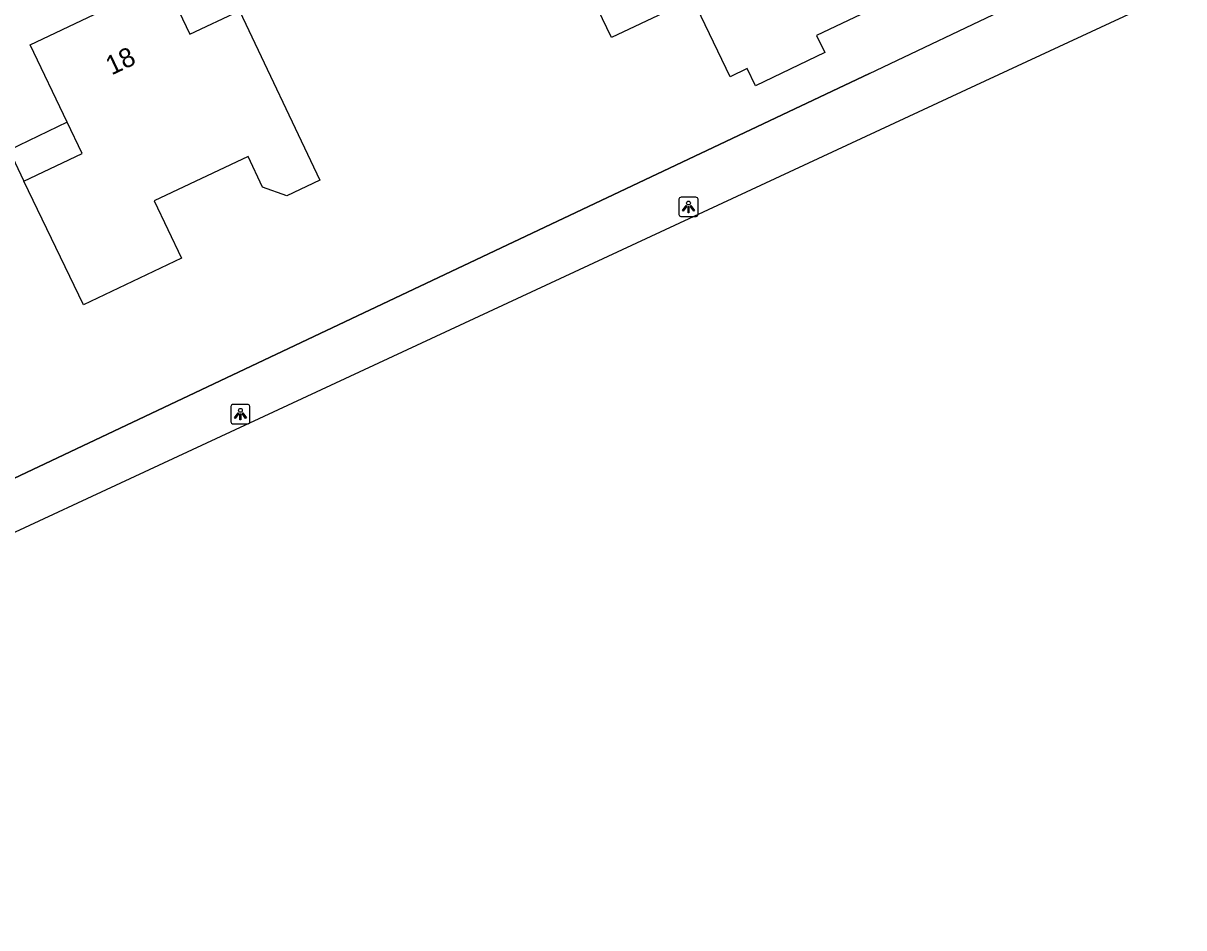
# Model space of a CAD drawing. Extents: x 163268 to 164360, y 381529 to 382285.
# Drawn here: x 163633.8 to 163694.3, y 381585.3 to 381632.5 of the extents above; entities that cross this region are included whole.
import ezdxf

# ---------------------------------------------------------------- set-up
doc = ezdxf.new("R2010")
doc.units = 0
for name, color, linetype in [('IMGEO_Fietspad_gesloten', 7, 'Continuous'), ('IMGEO_Groenvoorziening', 7, 'Continuous'), ('IMGEO_Hek', 7, 'Continuous'), ('IMGEO_Lichtpunt', 7, 'Continuous'), ('IMGEO_Pand', 7, 'Continuous'), ('IMGEO_Pand_nummerreeks', 7, 'Continuous'), ('IMGEO_Pand_overbouw', 7, 'Continuous')]:
    doc.layers.add(name, color=color, linetype=linetype)

msp = doc.modelspace()

# ---------------------------------------------------------------- linework, layer by layer
at = {"layer": 'IMGEO_Fietspad_gesloten'}
msp.add_lwpolyline([(163694.284, 381634.354), (163682.934, 381629.066), (163588.96, 381585.345)], dxfattribs=at)
at = {"layer": 'IMGEO_Groenvoorziening'}
msp.add_lwpolyline([(163623.496, 381604.168), (163677.889, 381629.916), (163692.948, 381637.102)], dxfattribs=at)
at = {"layer": 'IMGEO_Hek'}
msp.add_lwpolyline([(163677.889, 381629.916), (163623.496, 381604.168), (163622.355, 381606.539), (163589.374, 381591.224), (163586.783, 381590.674)], dxfattribs=at)
at = {"layer": 'IMGEO_Lichtpunt'}
for p, q in [((163668.859, 381623.456), (163668.051, 381623.456)), ((163668.859, 381623.456), (163668.051, 381623.456)), ((163667.957, 381623.361), (163667.957, 381622.554)), ((163667.957, 381623.361), (163667.957, 381622.554)), ((163668.953, 381622.554), (163668.953, 381623.361)), ((163668.953, 381622.554), (163668.953, 381623.361)), ((163668.051, 381622.46), (163668.859, 381622.46)), ((163668.051, 381622.46), (163668.859, 381622.46)), ((163644.592, 381612.545), (163644.592, 381611.738)), ((163644.592, 381612.545), (163644.592, 381611.738)), ((163645.494, 381612.64), (163644.686, 381612.64)), ((163645.494, 381612.64), (163644.686, 381612.64)), ((163645.588, 381611.738), (163645.588, 381612.545)), ((163645.588, 381611.738), (163645.588, 381612.545)), ((163644.686, 381611.644), (163645.494, 381611.644)), ((163644.686, 381611.644), (163645.494, 381611.644))]:
    msp.add_line(p, q, dxfattribs=at)
for points in [[(163668.331, 381623.025), (163668.37, 381622.997), (163668.182, 381622.735), (163668.144, 381622.762), (163668.331, 381623.025)], [(163668.433, 381622.977), (163668.48, 381622.977), (163668.48, 381622.655), (163668.433, 381622.655), (163668.433, 381622.977)], [(163668.543, 381622.997), (163668.581, 381623.024), (163668.768, 381622.762), (163668.729, 381622.734), (163668.543, 381622.997)], [(163644.966, 381612.209), (163645.005, 381612.181), (163644.817, 381611.919), (163644.779, 381611.946), (163644.966, 381612.209)], [(163645.068, 381612.161), (163645.115, 381612.161), (163645.115, 381611.839), (163645.068, 381611.839), (163645.068, 381612.161)], [(163645.178, 381612.181), (163645.216, 381612.208), (163645.403, 381611.946), (163645.364, 381611.918), (163645.178, 381612.181)]]:
    msp.add_lwpolyline(points, dxfattribs=at)
for centre in [(163668.456, 381623.159), (163645.091, 381612.343)]:
    msp.add_circle(centre, 0.0994, dxfattribs=at)
for centre, start, end in [((163668.051, 381623.361), 90, 180), ((163668.051, 381623.361), 90, 180), ((163668.859, 381623.361), 0, 90), ((163668.859, 381623.361), 0, 90), ((163668.051, 381622.554), 180, 270), ((163668.051, 381622.554), 180, 270), ((163668.859, 381622.554), 270, 0), ((163668.859, 381622.554), 270, 360), ((163644.686, 381612.545), 90, 180), ((163644.686, 381612.545), 90, 180), ((163645.494, 381612.545), 0, 90), ((163645.494, 381612.545), 0, 90), ((163644.686, 381611.738), 180, 270), ((163644.686, 381611.738), 180, 270), ((163645.494, 381611.738), 270, 0), ((163645.494, 381611.738), 270, 360)]:
    msp.add_arc(centre, 0.0946, start, end, dxfattribs=at)
at = {"layer": 'IMGEO_Pand'}
for points in [[(163676.437, 381641.129), (163679.784, 381634.13), (163675.133, 381631.906), (163675.564, 381631.004), (163671.956, 381629.278), (163671.524, 381630.18), (163670.622, 381629.749), (163668.676, 381633.817), (163664.435, 381631.789), (163661.609, 381637.698), (163669.356, 381641.402), (163670.779, 381638.424), (163672.396, 381639.197), (163676.437, 381641.129)], [(163642.451, 381631.971), (163645.039, 381633.188), (163649.24, 381624.353), (163647.508, 381623.539), (163646.25, 381623.982), (163645.49, 381625.58), (163640.6, 381623.28), (163642.01, 381620.29), (163636.903, 381617.844), (163633.799, 381624.303), (163636.83, 381625.741), (163636.05, 381627.37), (163634.12, 381631.42), (163641.13, 381634.75), (163642.451, 381631.971)]]:
    msp.add_lwpolyline(points, dxfattribs=at)
at = {"layer": 'IMGEO_Pand_overbouw'}
msp.add_lwpolyline([(163636.05, 381627.37), (163633.024, 381625.916), (163633.799, 381624.303), (163636.83, 381625.741)], close=True, dxfattribs=at)

# ---------------------------------------------------------------- texts
at = {"layer": 'IMGEO_Pand_nummerreeks'}
msp.add_text('18', height=1, rotation=25.41068, dxfattribs=at).set_placement((163638.371, 381629.809))

doc.saveas('drawing.dxf')
